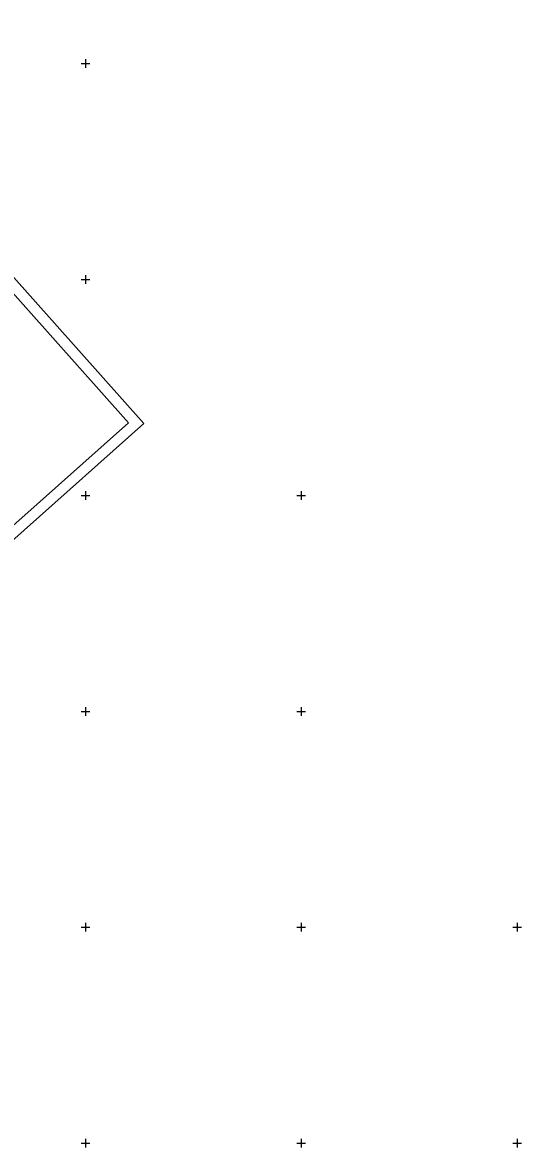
# Model space of a CAD drawing. Extents: x -866402 to -860377, y -1041908 to -1038598.
# Drawn here: x -864729 to -864498, y -1040902 to -1040381 of the extents above; entities that cross this region are included whole.
import ezdxf

# ---------------------------------------------------------------- set-up
doc = ezdxf.new("R2010")
doc.units = 0
doc.layers.add('Vrstva 1', color=7, linetype='Continuous')
doc.layers.add('Vrstva 5', color=7, linetype='Continuous')

msp = doc.modelspace()

# ---------------------------------------------------------------- linework, layer by layer
at = {"layer": 'Vrstva 1'}
for points in [[(-865732.63, -1039823.16), (-864894.8, -1040764.23), (-864672.98, -1040566.75), (-865510.81, -1039625.68)], [(-865511.22, -1039632.74), (-864680.04, -1040566.34), (-864894.39, -1040757.18), (-865725.57, -1039823.57)]]:
    msp.add_lwpolyline(points, close=True, dxfattribs=at)
at = {"layer": 'Vrstva 5'}
for p, q in [((-864700, -1040398), (-864700, -1040402)), ((-864702, -1040400), (-864698, -1040400)), ((-864702, -1040500), (-864698, -1040500)), ((-864700, -1040498), (-864700, -1040502)), ((-864702, -1040600), (-864698, -1040600)), ((-864700, -1040598), (-864700, -1040602)), ((-864602, -1040600), (-864598, -1040600)), ((-864600, -1040598), (-864600, -1040602)), ((-864702, -1040700), (-864698, -1040700)), ((-864700, -1040698), (-864700, -1040702)), ((-864602, -1040700), (-864598, -1040700)), ((-864600, -1040698), (-864600, -1040702)), ((-864700, -1040798), (-864700, -1040802)), ((-864600, -1040798), (-864600, -1040802)), ((-864500, -1040798), (-864500, -1040802)), ((-864702, -1040800), (-864698, -1040800)), ((-864602, -1040800), (-864598, -1040800)), ((-864502, -1040800), (-864498, -1040800)), ((-864700, -1040898), (-864700, -1040902)), ((-864600, -1040898), (-864600, -1040902)), ((-864500, -1040898), (-864500, -1040902)), ((-864702, -1040900), (-864698, -1040900)), ((-864602, -1040900), (-864598, -1040900)), ((-864502, -1040900), (-864498, -1040900))]:
    msp.add_line(p, q, dxfattribs=at)

doc.saveas('drawing.dxf')
